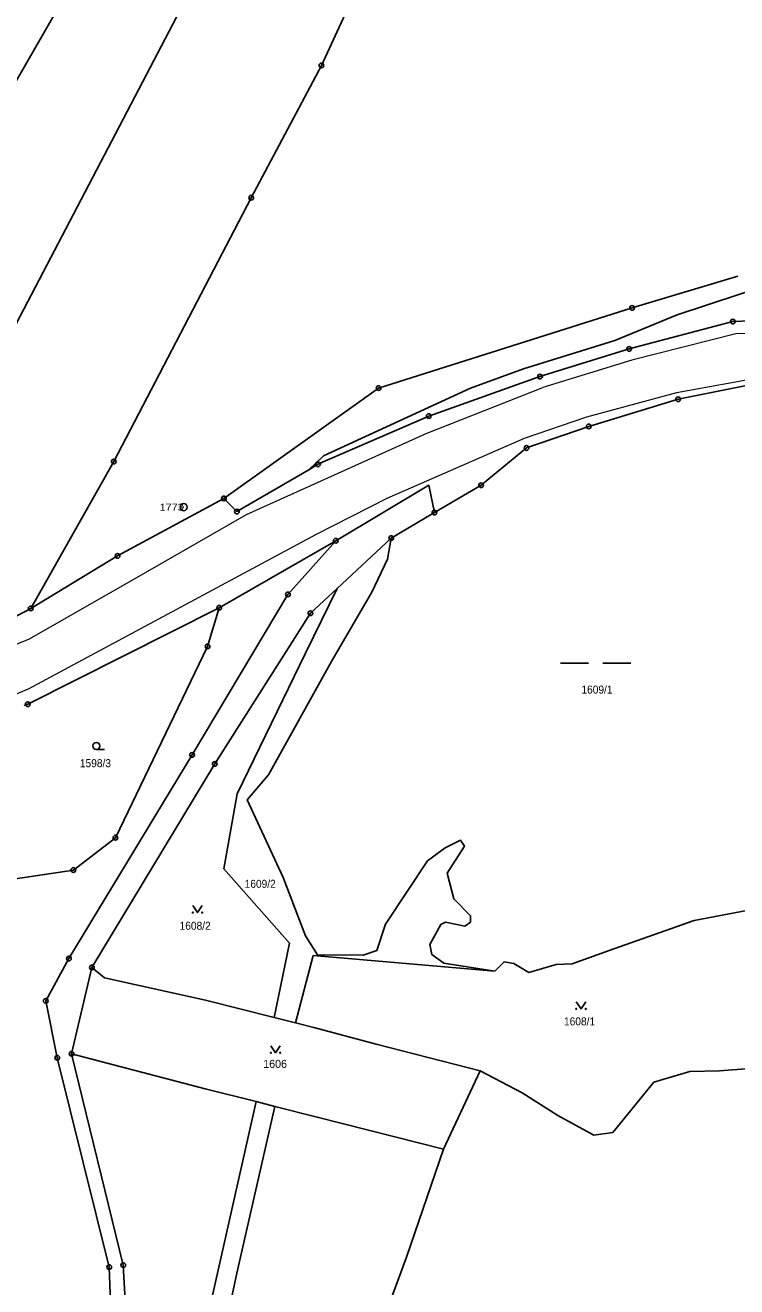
# Model space of a CAD drawing. Extents: x -679733 to -673243, y -1075091 to -1066557.
# Drawn here: x -677371.3 to -677220.1, y -1071521.5 to -1071253.4 of the extents above; entities that cross this region are included whole.
import ezdxf
from ezdxf.enums import TextEntityAlignment as Align

# ---------------------------------------------------------------- set-up
doc = ezdxf.new("R2010")
doc.units = 0
doc.header["$LTSCALE"] = 0.68
for name, color, linetype, lineweight in [('1', 7, 'Continuous', 25), ('3', 7, 'Continuous', 25), ('4', 7, 'Continuous', 13), ('8', 7, 'Continuous', 25)]:
    doc.layers.add(name, color=color, linetype=linetype, lineweight=lineweight)
doc.layers.add('2', color=7, linetype='Continuous')

msp = doc.modelspace()

# ---------------------------------------------------------------- linework, layer by layer
at = {"layer": '1'}
for p, q in [((-677284.36, -1071356.97), (-677293.52, -1071362.39)), ((-677330.04, -1071377.21), (-677305.32, -1071362.98)), ((-677293.52, -1071362.39), (-677305.01, -1071373.09)), ((-677318.4, -1071464.25), (-677313.85, -1071465.4)), ((-677282.42, -1071492.25), (-677274.67, -1071475.57)), ((-677318.26, -1071483.13), (-677322.24, -1071482.13))]:
    msp.add_line(p, q, dxfattribs=at)
for points in [[(-677446.23, -1071394.84), (-677398.54, -1071309.27), (-677358.11, -1071238.97), (-677338.1, -1071197.66), (-677305.14, -1071124.01), (-677300, -1071114.07), (-677294.36, -1071105.39), (-677284, -1071092.73)], [(-677410.75, -1071391.22), (-677398.4, -1071364.98), (-677330.13, -1071234.44), (-677315.59, -1071202.78), (-677301.66, -1071173.83), (-677292.63, -1071156.61), (-677279.86, -1071134.45), (-677272.51, -1071123.74), (-677262.39, -1071111.51)], [(-677370.1, -1071377.35), (-677352.44, -1071346.16), (-677323.27, -1071290.08), (-677308.34, -1071261.98), (-677293.66, -1071230.12), (-677275.96, -1071194.09), (-677262.67, -1071169.28), (-677237.03, -1071127.03)], [(-677181.35, -1071302.15), (-677191.6, -1071304.66), (-677201.18, -1071305.72), (-677212.84, -1071308.39), (-677232.82, -1071314.95), (-677246.01, -1071320.41), (-677265.45, -1071326.41), (-677276.71, -1071330.56), (-677307.88, -1071344.9), (-677311.05, -1071347.88)], [(-677219.93, -1071306.77), (-677242.36, -1071313.51), (-677296.21, -1071330.52), (-677329.06, -1071353.96)], [(-677311.05, -1071347.88), (-677309.08, -1071346.73), (-677285.54, -1071336.47), (-677261.93, -1071328.09), (-677243.02, -1071322.21), (-677220.98, -1071316.41), (-677197.76, -1071315.52)], [(-677284.36, -1071356.97), (-677274.45, -1071351.18), (-677264.79, -1071343.26), (-677251.57, -1071338.67), (-677232.59, -1071332.89), (-677210.29, -1071328.44), (-677191.79, -1071328.84), (-677187.75, -1071329.8)], [(-677329.06, -1071353.96), (-677326.29, -1071356.76), (-677311.05, -1071347.88)], [(-677305.32, -1071362.98), (-677285.54, -1071351.15), (-677284.36, -1071356.97)], [(-677329.06, -1071353.96), (-677351.64, -1071366.18), (-677370.1, -1071377.35)], [(-677547.65, -1071874.9), (-677512.13, -1071839.9), (-677494.84, -1071813.59), (-677477.52, -1071787.54), (-677474.59, -1071780.52), (-677470.62, -1071763.59), (-677466.53, -1071728.98), (-677464.55, -1071710.33), (-677463.26, -1071667.2), (-677450.4, -1071640.86), (-677427.79, -1071619.2), (-677404.1, -1071607.74), (-677392.74, -1071599.33), (-677364.3, -1071568.01), (-677352.33, -1071547.38), (-677353.42, -1071517.27), (-677364.45, -1071472.8), (-677366.9, -1071460.72), (-677361.99, -1071451.74), (-677335.82, -1071408.46), (-677315.48, -1071374.36), (-677305.32, -1071362.98)], [(-677293.52, -1071362.39), (-677294.32, -1071366.91), (-677297.67, -1071373.87), (-677306.15, -1071388.5), (-677319.57, -1071412.7), (-677324.09, -1071418), (-677316.5, -1071434.53), (-677311.75, -1071446.89), (-677309.16, -1071450.97), (-677299.48, -1071450.98), (-677296.56, -1071450.03), (-677294.71, -1071444.45), (-677285.8, -1071430.99), (-677282.05, -1071428.21), (-677278.8, -1071426.58), (-677277.98, -1071427.85), (-677281.67, -1071433.62), (-677280.24, -1071439.02), (-677276.67, -1071442.64), (-677276.67, -1071443.97), (-677277.89, -1071444.83), (-677282.01, -1071443.97), (-677282.96, -1071444.52), (-677285.31, -1071448.77), (-677284.89, -1071450.87), (-677282.38, -1071452.71), (-677271.55, -1071454.38)], [(-677305.01, -1071373.09), (-677310.68, -1071378.37), (-677331.01, -1071410.38), (-677357.1, -1071453.62)], [(-677305.01, -1071373.09), (-677311.71, -1071386.83), (-677326.25, -1071416.7), (-677329.08, -1071432.66), (-677315.11, -1071448.43), (-677318.4, -1071464.25)], [(-677370.1, -1071377.35), (-677387.65, -1071386.54), (-677410.75, -1071391.22), (-677446.23, -1071394.84)], [(-677378.65, -1071435.6), (-677361.04, -1071432.92), (-677352.11, -1071426.05), (-677332.52, -1071385.41), (-677330.04, -1071377.21)], [(-677371.5, -1071397.98), (-677370.72, -1071397.69), (-677330.04, -1071377.21)], [(-677271.55, -1071454.38), (-677269.57, -1071452.41), (-677267.49, -1071452.79), (-677264.31, -1071454.7), (-677258.51, -1071453), (-677255.12, -1071452.84), (-677246.22, -1071449.65), (-677229.19, -1071443.68), (-677215.04, -1071440.96), (-677211.16, -1071440.32), (-677208.81, -1071440.53), (-677208.94, -1071439.35), (-677208.29, -1071439.28), (-677208.38, -1071438.49), (-677207.29, -1071438.36), (-677207.2, -1071439.16), (-677203.22, -1071438.72), (-677203.05, -1071440.21), (-677202.43, -1071440.7), (-677200, -1071442.46), (-677191.2, -1071444.16), (-677191.74, -1071445.21), (-677189.38, -1071445.45)], [(-677274.67, -1071475.57), (-677265.72, -1071480.28), (-677258.14, -1071485.09), (-677250.48, -1071489.23), (-677246.47, -1071488.69), (-677237.75, -1071477.99), (-677230.1, -1071475.71), (-677223.83, -1071475.57), (-677217.31, -1071475.08), (-677214.78, -1071472.45), (-677210.24, -1071469.58), (-677205.95, -1071467.38), (-677198.25, -1071462.29), (-677188.5, -1071457.38), (-677181.88, -1071453.19), (-677176.35, -1071448.88), (-677172.13, -1071442.93), (-677171.59, -1071440.78)], [(-677313.85, -1071465.4), (-677310.08, -1071451.1), (-677271.55, -1071454.38)], [(-677318.4, -1071464.25), (-677332.98, -1071460.57), (-677354.44, -1071455.81), (-677357.1, -1071453.62), (-677361.41, -1071471.95)], [(-677274.67, -1071475.57), (-677296.72, -1071469.9), (-677309.99, -1071466.37), (-677313.85, -1071465.4)], [(-677361.41, -1071471.95), (-677350.43, -1071516.86), (-677349.56, -1071533.03), (-677349.29, -1071547.83), (-677361.83, -1071569.86), (-677390.7, -1071601.66), (-677402.66, -1071610.43), (-677426.13, -1071621.73), (-677447.8, -1071642.64), (-677460.12, -1071667.74), (-677461.31, -1071710.35), (-677463.55, -1071729.64)], [(-677322.24, -1071482.13), (-677333.05, -1071479.4), (-677361.41, -1071471.95)], [(-677449.46, -1071732.84), (-677430.89, -1071685.08), (-677401.23, -1071649.29), (-677387.93, -1071633.95), (-677371.26, -1071613.2), (-677344.18, -1071579.41), (-677335.48, -1071540.9), (-677322.24, -1071482.13)], [(-677318.26, -1071483.13), (-677326.3, -1071518.6), (-677329.7, -1071534.55), (-677337.68, -1071566.95)], [(-677282.42, -1071492.25), (-677309.23, -1071485.41), (-677318.26, -1071483.13)], [(-677330.83, -1071614.4), (-677324.98, -1071609.32), (-677318.48, -1071592.22), (-677306.46, -1071559.12), (-677298.39, -1071537.17), (-677290.26, -1071515.15), (-677282.42, -1071492.25)]]:
    msp.add_lwpolyline(points, dxfattribs=at)
at = {"layer": '3'}
for p, q in [((-677257.609, -1071389), (-677251.609, -1071389)), ((-677248.609, -1071389), (-677242.609, -1071389)), ((-677356.153, -1071407.32), (-677354.403, -1071407.32))]:
    msp.add_line(p, q, dxfattribs=at)
for points in [[(-677335.69, -1071440.479), (-677334.69, -1071441.98), (-677333.69, -1071440.479)], [(-677254.22, -1071460.939), (-677253.22, -1071462.44), (-677252.22, -1071460.939)], [(-677319.08, -1071470.259), (-677318.08, -1071471.76), (-677317.08, -1071470.259)]]:
    msp.add_lwpolyline(points, dxfattribs=at)
for centre, radius in [((-677356.1529, -1071406.5698), 0.75), ((-677335.69, -1071441.9795), 0.1), ((-677333.69, -1071441.9795), 0.1), ((-677254.22, -1071462.4395), 0.1), ((-677252.22, -1071462.4395), 0.1), ((-677319.08, -1071471.7595), 0.1), ((-677317.08, -1071471.7595), 0.1)]:
    msp.add_circle(centre, radius, dxfattribs=at)
at = {"layer": '4'}
for p, q in [((-677220.35, -1071319), (-677242.44, -1071324.59)), ((-677197.24, -1071318.1), (-677220.35, -1071319)), ((-677242.44, -1071324.59), (-677261.36, -1071330.44)), ((-677210.52, -1071327.51), (-677232.93, -1071331.53)), ((-677286.07, -1071340.15), (-677261.36, -1071330.44)), ((-677232.93, -1071331.53), (-677252.05, -1071336.71)), ((-677252.05, -1071336.71), (-677265.28, -1071341.27)), ((-677324.27, -1071357.36), (-677286.07, -1071340.15)), ((-677265.28, -1071341.27), (-677294.43, -1071353.96)), ((-677294.43, -1071353.96), (-677309.59, -1071361.71)), ((-677345.23, -1071369.45), (-677324.27, -1071357.36)), ((-677309.59, -1071361.71), (-677334.36, -1071375)), ((-677370.33, -1071383.83), (-677345.23, -1071369.45)), ((-677334.36, -1071375), (-677370.63, -1071394.52)), ((-677387.74, -1071390.85), (-677370.33, -1071383.83)), ((-677370.63, -1071394.52), (-677387.97, -1071401.55))]:
    msp.add_line(p, q, dxfattribs=at)
at = {"layer": '8'}
for centre, radius in [((-677308.34, -1071261.9799), 0.5), ((-677308.34, -1071261.9799), 0.0303), ((-677323.27, -1071290.0799), 0.5), ((-677323.27, -1071290.0799), 0.0303), ((-677242.36, -1071313.5099), 0.5), ((-677242.36, -1071313.5099), 0.0303), ((-677220.98, -1071316.4099), 0.5), ((-677220.98, -1071316.4099), 0.0303), ((-677243.02, -1071322.2099), 0.5), ((-677243.02, -1071322.2099), 0.0303), ((-677296.21, -1071330.5199), 0.5), ((-677261.93, -1071328.0899), 0.5), ((-677261.93, -1071328.0899), 0.0303), ((-677296.21, -1071330.5199), 0.0303), ((-677232.59, -1071332.8899), 0.5), ((-677232.59, -1071332.8899), 0.0303), ((-677285.54, -1071336.4699), 0.5), ((-677285.54, -1071336.4699), 0.0303), ((-677251.57, -1071338.6699), 0.5), ((-677251.57, -1071338.6699), 0.0303), ((-677264.79, -1071343.2599), 0.5), ((-677264.79, -1071343.2599), 0.0303), ((-677352.44, -1071346.1599), 0.5), ((-677352.44, -1071346.1599), 0.0303), ((-677309.08, -1071346.7299), 0.5), ((-677309.08, -1071346.7299), 0.0303), ((-677274.45, -1071351.1799), 0.5), ((-677274.45, -1071351.1799), 0.0303), ((-677329.06, -1071353.9599), 0.5), ((-677329.06, -1071353.9599), 0.0303), ((-677337.6, -1071355.8298), 0.75), ((-677337.6, -1071355.8298), 0.03), ((-677326.29, -1071356.7599), 0.5), ((-677326.29, -1071356.7599), 0.0303), ((-677284.36, -1071356.9699), 0.5), ((-677284.36, -1071356.9699), 0.0303), ((-677293.52, -1071362.3899), 0.5), ((-677293.52, -1071362.3899), 0.0303), ((-677305.32, -1071362.9799), 0.5), ((-677305.32, -1071362.9799), 0.0303), ((-677351.64, -1071366.1799), 0.5), ((-677351.64, -1071366.1799), 0.0303), ((-677315.48, -1071374.3599), 0.5), ((-677315.48, -1071374.3599), 0.0303), ((-677370.1, -1071377.3499), 0.5), ((-677370.1, -1071377.3499), 0.0303), ((-677330.04, -1071377.2099), 0.5), ((-677330.04, -1071377.2099), 0.0303), ((-677310.68, -1071378.3699), 0.5), ((-677310.68, -1071378.3699), 0.0303), ((-677332.52, -1071385.4099), 0.5), ((-677332.52, -1071385.4099), 0.0303), ((-677370.72, -1071397.6899), 0.5), ((-677370.72, -1071397.6899), 0.0303), ((-677335.82, -1071408.4599), 0.5), ((-677335.82, -1071408.4599), 0.0303), ((-677331.01, -1071410.3799), 0.5), ((-677331.01, -1071410.3799), 0.0303), ((-677352.11, -1071426.0499), 0.5), ((-677352.11, -1071426.0499), 0.0303), ((-677361.04, -1071432.9199), 0.5), ((-677361.04, -1071432.9199), 0.0303), ((-677361.99, -1071451.7399), 0.5), ((-677361.99, -1071451.7399), 0.0303), ((-677357.1, -1071453.6199), 0.5), ((-677357.1, -1071453.6199), 0.0303), ((-677366.9, -1071460.7199), 0.5), ((-677366.9, -1071460.7199), 0.0303), ((-677361.41, -1071471.9499), 0.5), ((-677361.41, -1071471.9499), 0.0303), ((-677364.45, -1071472.7999), 0.5), ((-677364.45, -1071472.7999), 0.0303), ((-677353.42, -1071517.2699), 0.5), ((-677353.42, -1071517.2699), 0.0303), ((-677350.43, -1071516.8599), 0.5), ((-677350.43, -1071516.8599), 0.0303)]:
    msp.add_circle(centre, radius, dxfattribs=at)

# ---------------------------------------------------------------- texts
at = {"layer": '2', "width": 0.95}
for s, p in [('1609/1', (-677249.829, -1071395.44)), ('1609/2', (-677321.349, -1071436.7)), ('1608/1', (-677253.529, -1071465.93))]:
    msp.add_text(s, height=1.7, dxfattribs=at).set_placement(p, align=Align.CENTER)
for s, p in [('1598/3', (-677359.65, -1071411.07)), ('1608/2', (-677338.47, -1071445.61))]:
    msp.add_text(s, height=1.7, dxfattribs=at).set_placement(p)
at = {"layer": '2'}
msp.add_text('1606', height=1.7, dxfattribs=at).set_placement((-677320.72, -1071474.96))
at = {"layer": '8', "width": 1.15}
msp.add_text('1773', height=1.5, dxfattribs=at).set_placement((-677337.599, -1071356.58), align=Align.RIGHT)

doc.saveas('drawing.dxf')
